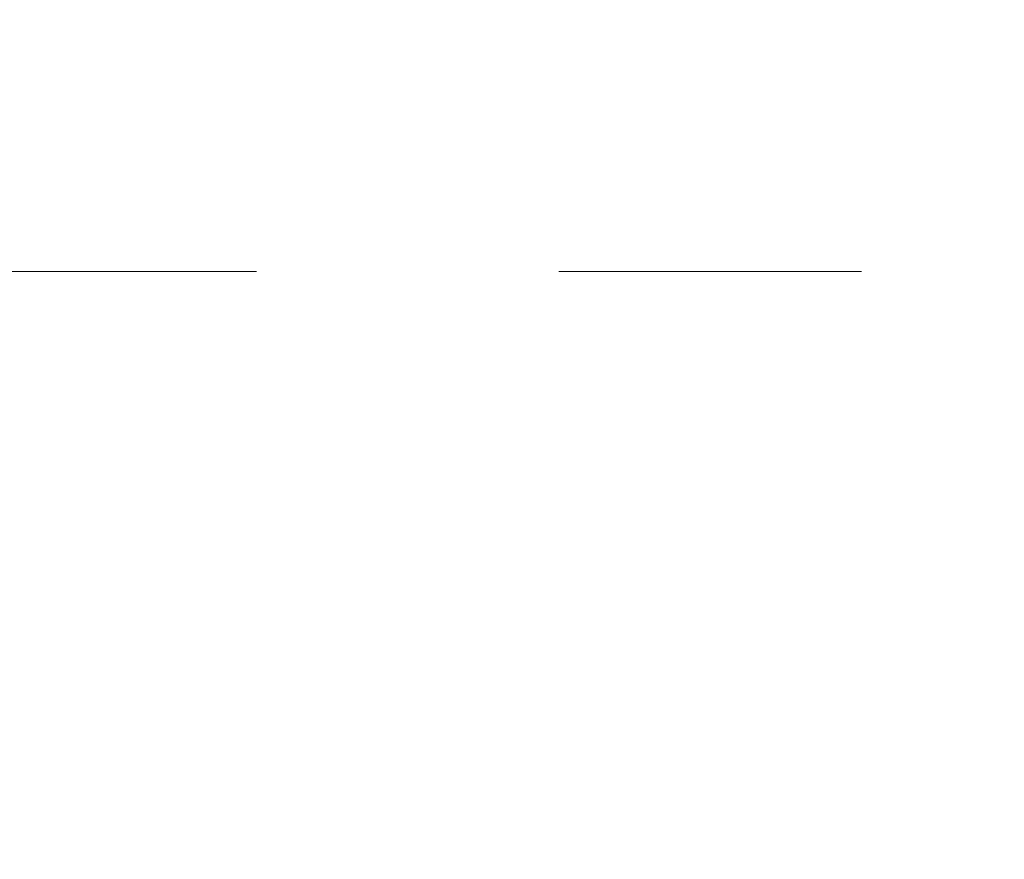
# Model space of a CAD drawing. Header units: metres. Extents: x -4 to 100, y -11 to 17.
# Tile 338 of 656: x 22.507 to 22.832, y 12.096 to 12.373. Entities that reach past the tile are written whole.
import ezdxf

# ---------------------------------------------------------------- set-up
doc = ezdxf.new("R2010")
doc.units = ezdxf.units.M
doc.header["$MEASUREMENT"] = 0
doc.linetypes.add('Strichlinie eng', pattern=[0.115, 0.075, -0.04])
doc.linetypes.add('Wipeout_Contour', pattern=[1, 0, -1])
doc.layers.add('152 - Bemaßung_ Beschriftung.Ausbau', color=7, linetype='Continuous')
doc.layers.add('701 - Einrichtung.Möbel', color=7, linetype='Continuous')
doc.styles.add('ERSTELLTER_STIL_2', font='txt')
doc.dimstyles.new('ERSTELLTER_STIL__5', dxfattribs={"dimtxt": 0.1, "dimasz": 0.0532, "dimexe": 0.18, "dimexo": 0.0625, "dimgap": 0, "dimtad": 1, "dimtih": 1, "dimtoh": 1, "dimzin": 0, "dimdsep": 46, "dimtxsty": 'ERSTELLTER_STIL_2', "dimblk": 'ARROWHEAD_2', "dimblk1": 'ARROWHEAD_2', "dimblk2": 'ARROWHEAD_2', "dimcen": 0.09, "dimse1": 1, "dimse2": 1, "dimclrd": 7, "dimclre": 7, "dimclrt": 7, "dimazin": 0, "dimtfac": 1, "dimtdec": 4, "dimtmove": 0, "dimatfit": 3, "dimfxl": 1, "dimtolj": 1, "dimtzin": 0, "dimarcsym": 0})

# ---------------------------------------------------------------- blocks, each defined once
blk = doc.blocks.new('*D330')
at = {"layer": '152 - Bemaßung_ Beschriftung.Ausbau', "color": 7, "linetype": 'Continuous', "lineweight": 5}
for p, q in [((22.22017, 15.39), (22.17975, 15.32)), ((25.67018, 15.39), (25.62977, 15.32)), ((22.19996, 15.355), (25.64997, 15.355))]:
    blk.add_line(p, q, dxfattribs=at)
at = {"layer": '152 - Bemaßung_ Beschriftung.Ausbau', "color": 7, "lineweight": 5, "char_height": 0.1, "attachment_point": 7, "style": 'ERSTELLTER_STIL_2'}
for s, insert in [('\\A1;{\\pql;\\fArial|b0|i0|c0|p38;3,45}', (23.71605, 15.375)), ('\\A1;{\\pql;\\fArial|b0|i0|c0|p38;15}', (25.47797, 15.375))]:
    blk.add_mtext(s, dxfattribs=dict(at, insert=insert))
blk = doc.blocks.new('ARROWHEAD_2')
at = {"color": 0, "linetype": 'Continuous', "lineweight": 0}
for p, q in [((-0.3781, -0.655), (0.3781, 0.655)), ((0, 0), (-1, 0))]:
    blk.add_line(p, q, dxfattribs=at)
blk = doc.blocks.new('*D331')
at = {"layer": '152 - Bemaßung_ Beschriftung.Ausbau', "color": 7, "linetype": 'Continuous', "lineweight": 5}
for p, q in [((25.64997, 15.3025), (25.64997, 15.4075)), ((25.67018, 15.39), (25.62977, 15.32)), ((25.82018, 15.39), (25.77977, 15.32)), ((22.19996, 15.355), (25.64997, 15.355)), ((25.64997, 15.355), (25.79997, 15.355))]:
    blk.add_line(p, q, dxfattribs=at)

msp = doc.modelspace()

# ---------------------------------------------------------------- wipeouts: each hides what was drawn before it
at = {"color": 254, "linetype": 'Wipeout_Contour', "lineweight": 0, "ltscale": 155.938726}
msp.add_wipeout([(22.19997, 10.68998), (24.39997, 10.68998), (24.39997, 11.48998), (22.99997, 11.48998), (22.99997, 12.68998), (22.19997, 12.68998)], dxfattribs=at).dxf.layer = '701 - Einrichtung.Möbel'

# ---------------------------------------------------------------- next in the draw order: linework, layer by layer
at = {"layer": '701 - Einrichtung.Möbel', "color": 7, "linetype": 'Strichlinie eng', "lineweight": 5}
msp.add_line((22.98497, 12.28998), (22.19997, 12.28998), dxfattribs=at)

# ---------------------------------------------------------------- next in the draw order: dimensions: what is measured, and where the dimension line sits
at = {"layer": '152 - Bemaßung_ Beschriftung.Ausbau', "color": 7, "linetype": 'Continuous', "lineweight": 5}
for base, p1, p2, picture, middle in [((25.64997, 15.355), (22.19996, 12.99998), (25.64997, 10.74998), '*D330', (23.84593, 15.425)), ((25.79997, 15.355), (25.64997, 10.74998), (25.79997, 10.74998), '*D331', (25.55421, 15.425))]:
    dim = msp.add_linear_dim(base=base, p1=p1, p2=p2, angle=0, dimstyle='ERSTELLTER_STIL__5', dxfattribs=at)
    dim.commit()
    dim.dimension.update_dxf_attribs({"geometry": picture, "text_midpoint": middle, "dimtype": 160})

doc.saveas('drawing.dxf')
